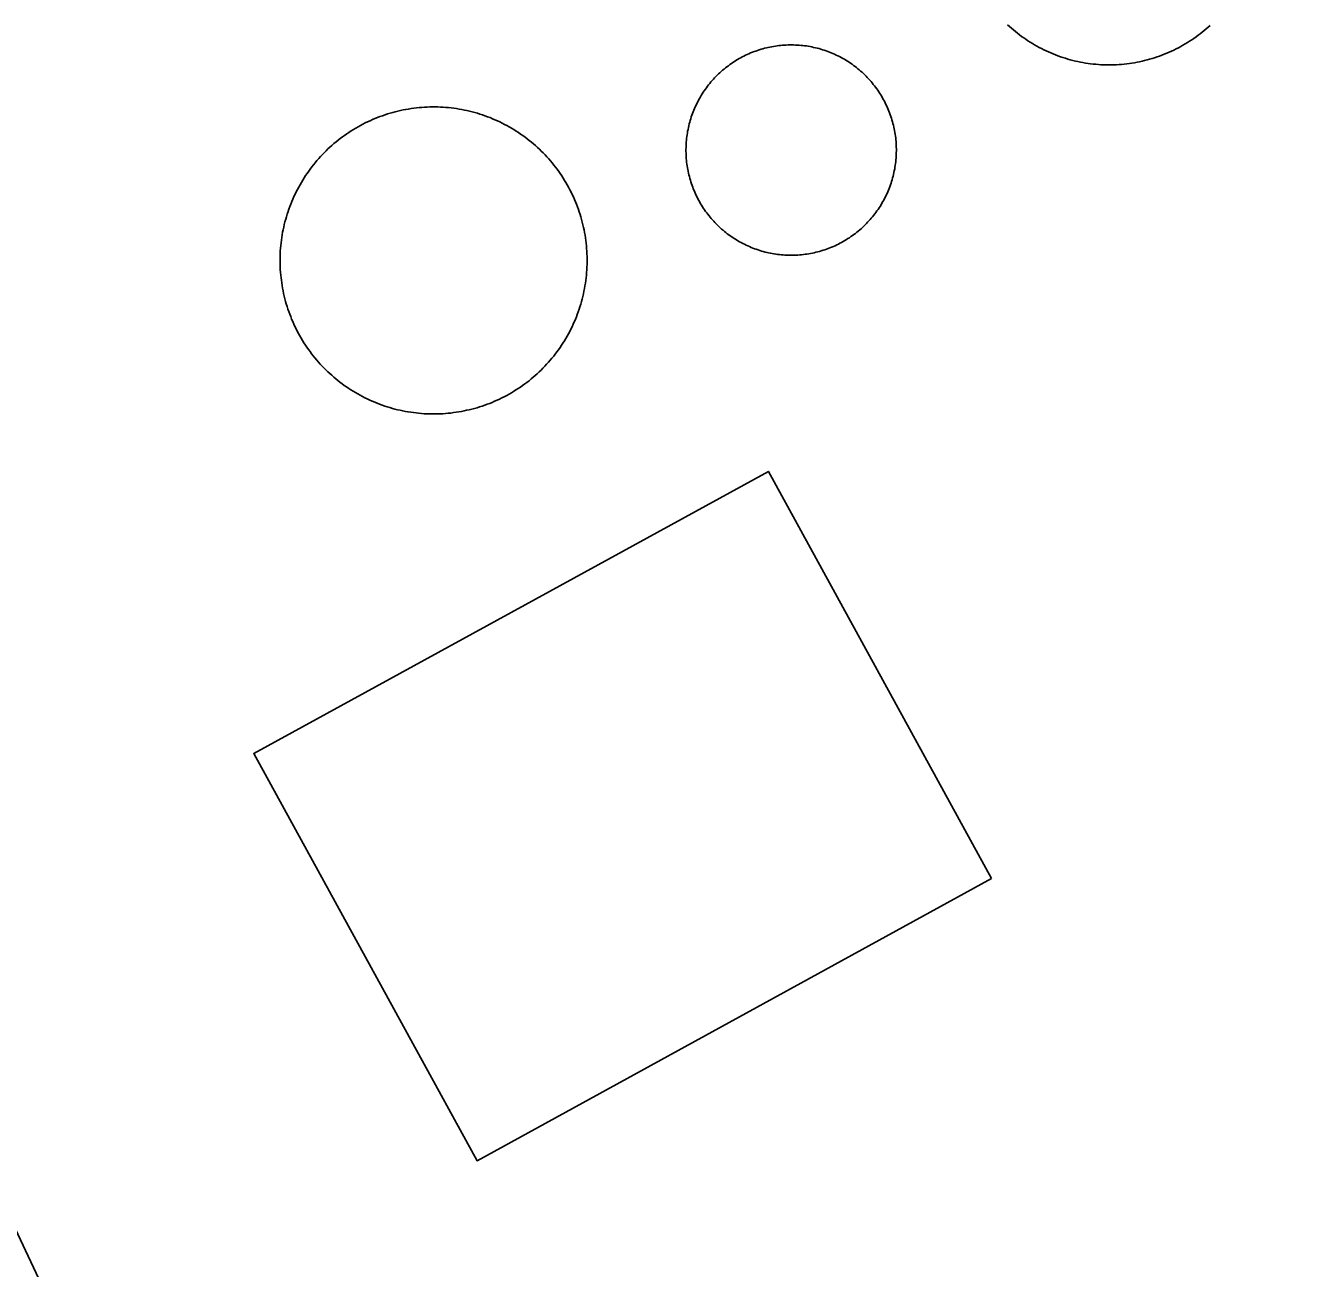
# Model space of a CAD drawing. Extents: x 3651524 to 3689615, y 505651 to 531377.
# Drawn here: x 3678896.2 to 3678984.3, y 515854.3 to 515939.8 of the extents above; entities that cross this region are included whole.
import ezdxf

# ---------------------------------------------------------------- set-up
doc = ezdxf.new("R2010")
doc.units = 0
for name, color, linetype in [('V-BLDG-OTLN', 7, 'Continuous'), ('V-DOMW-TANK', 7, 'Continuous'), ('V-ROAD-CNTR', 7, 'Continuous'), ('V-SURV-IDEN', 7, 'Continuous')]:
    doc.layers.add(name, color=color, linetype=linetype)

msp = doc.modelspace()

# ---------------------------------------------------------------- linework, layer by layer
at = {"layer": 'V-BLDG-OTLN'}
msp.add_lwpolyline([(3678962.542, 515881.133), (3678927.175, 515861.747), (3678911.831, 515889.741), (3678947.198, 515909.123)], close=True, dxfattribs=at)
at = {"layer": 'V-DOMW-TANK'}
for points in [[(3678968.817, 515937.215), (3678968.645, 515937.248), (3678968.469, 515937.285), (3678968.295, 515937.324), (3678968.121, 515937.367), (3678967.949, 515937.41), (3678967.777, 515937.459), (3678967.607, 515937.51), (3678967.439, 515937.564), (3678967.269, 515937.621), (3678967.101, 515937.682), (3678966.935, 515937.744), (3678966.769, 515937.809), (3678966.605, 515937.879), (3678966.443, 515937.951), (3678966.282, 515938.024), (3678966.12, 515938.102), (3678965.962, 515938.182), (3678965.804, 515938.264), (3678965.647, 515938.35), (3678965.493, 515938.438), (3678965.34, 515938.528), (3678965.188, 515938.622), (3678965.038, 515938.719), (3678964.891, 515938.817), (3678964.744, 515938.917), (3678964.6, 515939.02), (3678964.457, 515939.128), (3678964.316, 515939.237), (3678964.178, 515939.347), (3678964.041, 515939.462), (3678963.906, 515939.579), (3678963.773, 515939.696), (3678963.642, 515939.816)], [(3678977.552, 515939.771), (3678977.421, 515939.653), (3678977.288, 515939.536), (3678977.15, 515939.419), (3678977.013, 515939.306), (3678976.876, 515939.196), (3678976.733, 515939.089), (3678976.589, 515938.983), (3678976.444, 515938.88), (3678976.296, 515938.78), (3678976.147, 515938.682), (3678975.997, 515938.588), (3678975.846, 515938.495), (3678975.692, 515938.405), (3678975.537, 515938.317), (3678975.379, 515938.233), (3678975.221, 515938.151), (3678975.061, 515938.074), (3678974.902, 515937.996), (3678974.738, 515937.924), (3678974.576, 515937.852), (3678974.41, 515937.785), (3678974.244, 515937.721), (3678974.078, 515937.66), (3678973.91, 515937.6), (3678973.74, 515937.543), (3678973.57, 515937.492), (3678973.4, 515937.443), (3678973.228, 515937.394), (3678973.058, 515937.353), (3678972.882, 515937.31), (3678972.708, 515937.271), (3678972.534, 515937.236), (3678972.358, 515937.205), (3678972.184, 515937.177), (3678972.008, 515937.15), (3678971.832, 515937.127), (3678971.654, 515937.107), (3678971.477, 515937.091), (3678971.299, 515937.078), (3678971.121, 515937.068), (3678970.943, 515937.06), (3678970.765, 515937.056), (3678970.589, 515937.056), (3678970.41, 515937.058), (3678970.232, 515937.062), (3678970.054, 515937.07), (3678969.876, 515937.084), (3678969.7, 515937.097), (3678969.522, 515937.115), (3678969.345, 515937.136), (3678969.169, 515937.158), (3678968.993, 515937.187), (3678968.817, 515937.215)], [(3678941.759, 515932.995), (3678941.792, 515933.115), (3678941.824, 515933.238), (3678941.861, 515933.359), (3678941.9, 515933.48), (3678941.941, 515933.599), (3678941.982, 515933.717), (3678942.029, 515933.834), (3678942.076, 515933.953), (3678942.125, 515934.068), (3678942.177, 515934.184), (3678942.23, 515934.299), (3678942.285, 515934.412), (3678942.341, 515934.524), (3678942.4, 515934.635), (3678942.459, 515934.746), (3678942.525, 515934.856), (3678942.588, 515934.965), (3678942.656, 515935.071), (3678942.723, 515935.178), (3678942.795, 515935.282), (3678942.867, 515935.387), (3678942.941, 515935.487), (3678943.016, 515935.589), (3678943.094, 515935.688), (3678943.172, 515935.786), (3678943.254, 515935.884), (3678943.336, 515935.978), (3678943.42, 515936.073), (3678943.506, 515936.165), (3678943.596, 515936.257), (3678943.682, 515936.345), (3678943.774, 515936.433), (3678943.866, 515936.519), (3678943.958, 515936.607), (3678944.055, 515936.687), (3678944.151, 515936.769), (3678944.251, 515936.849), (3678944.348, 515936.927), (3678944.448, 515937.002), (3678944.55, 515937.078), (3678944.653, 515937.15), (3678944.755, 515937.222), (3678944.864, 515937.289), (3678944.97, 515937.357), (3678945.079, 515937.422), (3678945.187, 515937.486), (3678945.298, 515937.547), (3678945.408, 515937.607), (3678945.521, 515937.664), (3678945.634, 515937.719), (3678945.748, 515937.773), (3678945.863, 515937.826), (3678945.978, 515937.875), (3678946.097, 515937.922), (3678946.215, 515937.967), (3678946.334, 515938.01), (3678946.453, 515938.053), (3678946.572, 515938.092), (3678946.693, 515938.129), (3678946.813, 515938.164), (3678946.936, 515938.196), (3678947.059, 515938.227), (3678947.182, 515938.256), (3678947.305, 515938.282), (3678947.428, 515938.307), (3678947.553, 515938.33), (3678947.678, 515938.35), (3678947.803, 515938.368), (3678947.927, 515938.383), (3678948.052, 515938.397), (3678948.179, 515938.407), (3678948.304, 515938.418), (3678948.431, 515938.424), (3678948.556, 515938.43), (3678948.683, 515938.432), (3678948.808, 515938.432), (3678948.935, 515938.43), (3678949.062, 515938.424), (3678949.187, 515938.42), (3678949.314, 515938.411), (3678949.441, 515938.401), (3678949.564, 515938.387), (3678949.691, 515938.373), (3678949.816, 515938.356), (3678949.941, 515938.334), (3678950.064, 515938.313), (3678950.188, 515938.291), (3678950.311, 515938.264), (3678950.434, 515938.237), (3678950.557, 515938.207), (3678950.68, 515938.174), (3678950.801, 515938.139), (3678950.922, 515938.102), (3678951.04, 515938.063), (3678951.161, 515938.022), (3678951.28, 515937.981), (3678951.397, 515937.936), (3678951.516, 515937.889), (3678951.63, 515937.84), (3678951.747, 515937.789)], [(3678951.747, 515937.789), (3678951.862, 515937.736), (3678951.972, 515937.678), (3678952.087, 515937.623), (3678952.2, 515937.566), (3678952.308, 515937.504), (3678952.419, 515937.443), (3678952.527, 515937.377), (3678952.634, 515937.31), (3678952.74, 515937.242), (3678952.845, 515937.17), (3678952.949, 515937.099), (3678953.052, 515937.025), (3678953.152, 515936.949), (3678953.252, 515936.871), (3678953.351, 515936.794), (3678953.447, 515936.712), (3678953.541, 515936.63), (3678953.635, 515936.548), (3678953.729, 515936.46), (3678953.82, 515936.372), (3678953.91, 515936.284), (3678953.998, 515936.191), (3678954.084, 515936.097), (3678954.168, 515936.007), (3678954.252, 515935.911), (3678954.332, 515935.815), (3678954.411, 515935.718), (3678954.489, 515935.618), (3678954.567, 515935.518), (3678954.641, 515935.415), (3678954.712, 515935.313), (3678954.784, 515935.208), (3678954.854, 515935.102), (3678954.919, 515934.997), (3678954.987, 515934.887), (3678955.048, 515934.778), (3678955.11, 515934.666), (3678955.169, 515934.557), (3678955.227, 515934.445), (3678955.282, 515934.332), (3678955.337, 515934.217), (3678955.388, 515934.102), (3678955.437, 515933.986), (3678955.485, 515933.869), (3678955.532, 515933.752), (3678955.575, 515933.633), (3678955.616, 515933.515), (3678955.655, 515933.394), (3678955.691, 515933.273), (3678955.728, 515933.152), (3678955.759, 515933.031), (3678955.792, 515932.906), (3678955.822, 515932.786), (3678955.847, 515932.663), (3678955.872, 515932.538), (3678955.892, 515932.415), (3678955.913, 515932.29), (3678955.931, 515932.165), (3678955.947, 515932.04), (3678955.96, 515931.913), (3678955.972, 515931.788), (3678955.98, 515931.663), (3678955.988, 515931.538), (3678955.992, 515931.411), (3678955.995, 515931.284), (3678955.995, 515931.157), (3678955.992, 515931.033), (3678955.988, 515930.906), (3678955.982, 515930.781), (3678955.974, 515930.654), (3678955.964, 515930.529), (3678955.952, 515930.402), (3678955.935, 515930.277), (3678955.919, 515930.152), (3678955.898, 515930.027), (3678955.878, 515929.904), (3678955.853, 515929.779), (3678955.827, 515929.656), (3678955.8, 515929.533), (3678955.769, 515929.411), (3678955.736, 515929.29), (3678955.7, 515929.167), (3678955.665, 515929.046), (3678955.628, 515928.927), (3678955.587, 515928.806), (3678955.544, 515928.688), (3678955.499, 515928.571), (3678955.452, 515928.454), (3678955.405, 515928.337), (3678955.351, 515928.223), (3678955.298, 515928.106), (3678955.243, 515927.993), (3678955.186, 515927.881), (3678955.128, 515927.77), (3678955.067, 515927.662), (3678955.003, 515927.549), (3678954.94, 515927.44), (3678954.872, 515927.334), (3678954.805, 515927.227), (3678954.733, 515927.125)], [(3678918.686, 515932.618), (3678918.842, 515932.714), (3678919.004, 515932.806), (3678919.165, 515932.894), (3678919.327, 515932.98), (3678919.491, 515933.064), (3678919.657, 515933.144), (3678919.825, 515933.222), (3678919.993, 515933.298), (3678920.163, 515933.369), (3678920.333, 515933.437), (3678920.505, 515933.502), (3678920.679, 515933.566), (3678920.853, 515933.625), (3678921.027, 515933.685), (3678921.203, 515933.736), (3678921.381, 515933.787), (3678921.559, 515933.834), (3678921.738, 515933.879), (3678921.918, 515933.92), (3678922.098, 515933.959), (3678922.278, 515933.994), (3678922.459, 515934.025), (3678922.641, 515934.053), (3678922.823, 515934.08), (3678923.007, 515934.102), (3678923.19, 515934.121), (3678923.374, 515934.135), (3678923.556, 515934.15), (3678923.741, 515934.158), (3678923.925, 515934.164), (3678924.109, 515934.168), (3678924.294, 515934.168), (3678924.478, 515934.164), (3678924.662, 515934.158), (3678924.844, 515934.148), (3678925.029, 515934.135), (3678925.213, 515934.119), (3678925.395, 515934.098), (3678925.578, 515934.076), (3678925.76, 515934.051), (3678925.942, 515934.023), (3678926.124, 515933.99), (3678926.305, 515933.955), (3678926.485, 515933.916), (3678926.663, 515933.873), (3678926.843, 515933.83), (3678927.019, 515933.781), (3678927.198, 515933.73), (3678927.374, 515933.677), (3678927.548, 515933.619), (3678927.722, 515933.56), (3678927.896, 515933.496), (3678928.068, 515933.431), (3678928.238, 515933.361), (3678928.408, 515933.289), (3678928.576, 515933.214), (3678928.742, 515933.136), (3678928.908, 515933.056), (3678929.069, 515932.972), (3678929.233, 515932.884), (3678929.395, 515932.796), (3678929.555, 515932.704), (3678929.713, 515932.607), (3678929.868, 515932.511), (3678930.022, 515932.409), (3678930.173, 515932.306), (3678930.327, 515932.2), (3678930.474, 515932.093), (3678930.624, 515931.981), (3678930.767, 515931.868), (3678930.911, 515931.751), (3678931.05, 515931.633), (3678931.187, 515931.512), (3678931.326, 515931.389), (3678931.462, 515931.264), (3678931.593, 515931.135), (3678931.724, 515931.006), (3678931.851, 515930.873), (3678931.976, 515930.738), (3678932.101, 515930.6), (3678932.221, 515930.461), (3678932.338, 515930.32), (3678932.455, 515930.176), (3678932.567, 515930.033), (3678932.678, 515929.886), (3678932.787, 515929.736), (3678932.891, 515929.585), (3678932.995, 515929.433), (3678933.094, 515929.277), (3678933.192, 515929.12), (3678933.286, 515928.964), (3678933.378, 515928.804), (3678933.469, 515928.643), (3678933.555, 515928.481), (3678933.637, 515928.317), (3678933.718, 515928.151), (3678933.796, 515927.983), (3678933.87, 515927.815), (3678933.942, 515927.645), (3678934.011, 515927.475)], [(3678916.28, 515916.633), (3678916.161, 515916.772), (3678916.038, 515916.914), (3678915.925, 515917.057), (3678915.811, 515917.202), (3678915.7, 515917.35), (3678915.592, 515917.499), (3678915.487, 515917.649), (3678915.383, 515917.802), (3678915.284, 515917.956), (3678915.188, 515918.114), (3678915.092, 515918.271), (3678915, 515918.431), (3678914.912, 515918.591), (3678914.826, 515918.755), (3678914.742, 515918.919), (3678914.662, 515919.085), (3678914.584, 515919.248), (3678914.508, 515919.42), (3678914.437, 515919.588), (3678914.369, 515919.76), (3678914.303, 515919.932), (3678914.24, 515920.104), (3678914.181, 515920.278), (3678914.123, 515920.455), (3678914.07, 515920.631), (3678914.019, 515920.807), (3678913.972, 515920.985), (3678913.927, 515921.163), (3678913.886, 515921.343), (3678913.849, 515921.524), (3678913.812, 515921.704), (3678913.781, 515921.886), (3678913.752, 515922.068), (3678913.728, 515922.251), (3678913.705, 515922.433), (3678913.683, 515922.615), (3678913.671, 515922.798), (3678913.656, 515922.984), (3678913.648, 515923.166), (3678913.642, 515923.35), (3678913.638, 515923.535), (3678913.638, 515923.719), (3678913.642, 515923.903), (3678913.648, 515924.088), (3678913.658, 515924.272), (3678913.673, 515924.454), (3678913.687, 515924.639), (3678913.707, 515924.821), (3678913.73, 515925.007), (3678913.757, 515925.188), (3678913.785, 515925.368), (3678913.816, 515925.55), (3678913.853, 515925.73), (3678913.892, 515925.91), (3678913.933, 515926.091), (3678913.978, 515926.269), (3678914.025, 515926.447), (3678914.076, 515926.623), (3678914.129, 515926.799), (3678914.187, 515926.975), (3678914.248, 515927.15), (3678914.312, 515927.322), (3678914.377, 515927.494), (3678914.445, 515927.664), (3678914.52, 515927.834), (3678914.592, 515928.001), (3678914.67, 515928.169), (3678914.752, 515928.333), (3678914.836, 515928.497), (3678914.922, 515928.661), (3678915.012, 515928.821), (3678915.104, 515928.98), (3678915.198, 515929.138), (3678915.297, 515929.294), (3678915.397, 515929.447), (3678915.499, 515929.601), (3678915.606, 515929.753), (3678915.714, 515929.902), (3678915.825, 515930.047), (3678915.94, 515930.193), (3678916.054, 515930.336), (3678916.173, 515930.478), (3678916.294, 515930.617), (3678916.417, 515930.752), (3678916.544, 515930.887), (3678916.671, 515931.02), (3678916.802, 515931.147), (3678916.933, 515931.278), (3678917.07, 515931.403), (3678917.207, 515931.526), (3678917.345, 515931.647), (3678917.486, 515931.766), (3678917.629, 515931.88), (3678917.775, 515931.993), (3678917.922, 515932.102), (3678918.072, 515932.212), (3678918.223, 515932.319), (3678918.375, 515932.421), (3678918.53, 515932.519), (3678918.686, 515932.618)], [(3678943.709, 515926.033), (3678943.618, 515926.123), (3678943.53, 515926.214), (3678943.446, 515926.306), (3678943.36, 515926.398), (3678943.276, 515926.494), (3678943.195, 515926.59), (3678943.119, 515926.689), (3678943.037, 515926.787), (3678942.961, 515926.887), (3678942.887, 515926.99), (3678942.814, 515927.094), (3678942.744, 515927.197), (3678942.674, 515927.303), (3678942.607, 515927.41), (3678942.543, 515927.518), (3678942.48, 515927.627), (3678942.418, 515927.737), (3678942.359, 515927.848), (3678942.3, 515927.961), (3678942.244, 515928.073), (3678942.191, 515928.188), (3678942.14, 515928.303), (3678942.091, 515928.419), (3678942.041, 515928.536), (3678941.996, 515928.653), (3678941.955, 515928.772), (3678941.912, 515928.892), (3678941.874, 515929.011), (3678941.837, 515929.132), (3678941.8, 515929.253), (3678941.767, 515929.376), (3678941.736, 515929.497), (3678941.708, 515929.619), (3678941.681, 515929.744), (3678941.654, 515929.865), (3678941.634, 515929.992), (3678941.616, 515930.115), (3678941.595, 515930.24), (3678941.581, 515930.367), (3678941.568, 515930.494), (3678941.556, 515930.617), (3678941.548, 515930.744), (3678941.54, 515930.869), (3678941.538, 515930.996), (3678941.534, 515931.121), (3678941.534, 515931.248), (3678941.538, 515931.373), (3678941.54, 515931.499), (3678941.546, 515931.624), (3678941.554, 515931.751), (3678941.564, 515931.876), (3678941.577, 515932.003), (3678941.593, 515932.128), (3678941.609, 515932.253), (3678941.63, 515932.378), (3678941.65, 515932.503), (3678941.675, 515932.626), (3678941.699, 515932.749), (3678941.728, 515932.872), (3678941.759, 515932.995)], [(3678934.011, 515927.475), (3678934.077, 515927.303), (3678934.142, 515927.129), (3678934.202, 515926.955), (3678934.257, 515926.781), (3678934.31, 515926.605), (3678934.359, 515926.427), (3678934.411, 515926.248), (3678934.452, 515926.07), (3678934.493, 515925.89), (3678934.531, 515925.712), (3678934.566, 515925.53), (3678934.599, 515925.349), (3678934.628, 515925.167), (3678934.652, 515924.985), (3678934.675, 515924.803), (3678934.693, 515924.616), (3678934.71, 515924.436), (3678934.722, 515924.252), (3678934.732, 515924.067), (3678934.736, 515923.883), (3678934.74, 515923.699), (3678934.74, 515923.516), (3678934.736, 515923.33), (3678934.73, 515923.148), (3678934.72, 515922.963), (3678934.706, 515922.779), (3678934.691, 515922.597), (3678934.673, 515922.413), (3678934.65, 515922.23), (3678934.624, 515922.048), (3678934.595, 515921.866), (3678934.562, 515921.685), (3678934.527, 515921.503), (3678934.488, 515921.323), (3678934.448, 515921.145), (3678934.402, 515920.967), (3678934.353, 515920.788), (3678934.304, 515920.61), (3678934.249, 515920.434), (3678934.192, 515920.26), (3678934.132, 515920.084), (3678934.069, 515919.912), (3678934.003, 515919.742), (3678933.933, 515919.57), (3678933.862, 515919.402), (3678933.786, 515919.232), (3678933.708, 515919.066), (3678933.628, 515918.9), (3678933.546, 515918.736), (3678933.456, 515918.575), (3678933.368, 515918.413), (3678933.278, 515918.253), (3678933.18, 515918.095), (3678933.081, 515917.94), (3678932.981, 515917.786), (3678932.879, 515917.632), (3678932.772, 515917.483), (3678932.664, 515917.333), (3678932.553, 515917.186), (3678932.443, 515917.041), (3678932.324, 515916.899), (3678932.205, 515916.758), (3678932.082, 515916.619), (3678931.961, 515916.481), (3678931.836, 515916.346), (3678931.707, 515916.215), (3678931.578, 515916.084), (3678931.445, 515915.957), (3678931.31, 515915.832), (3678931.173, 515915.709), (3678931.033, 515915.589), (3678930.892, 515915.47), (3678930.749, 515915.353), (3678930.603, 515915.24), (3678930.456, 515915.13), (3678930.309, 515915.021), (3678930.157, 515914.917), (3678930.003, 515914.814), (3678929.85, 515914.714), (3678929.692, 515914.616), (3678929.534, 515914.522), (3678929.375, 515914.429), (3678929.215, 515914.339), (3678929.051, 515914.253), (3678928.887, 515914.171), (3678928.721, 515914.089), (3678928.555, 515914.012), (3678928.387, 515913.938), (3678928.217, 515913.866), (3678928.045, 515913.797), (3678927.873, 515913.731), (3678927.701, 515913.668), (3678927.527, 515913.608), (3678927.351, 515913.551), (3678927.175, 515913.498), (3678926.999, 515913.448), (3678926.821, 515913.399), (3678926.643, 515913.356), (3678926.462, 515913.317), (3678926.282, 515913.276)], [(3678954.733, 515927.125), (3678954.661, 515927.021), (3678954.588, 515926.918), (3678954.512, 515926.816), (3678954.434, 515926.717), (3678954.354, 515926.619), (3678954.274, 515926.523), (3678954.192, 515926.427), (3678954.108, 515926.332), (3678954.022, 515926.24), (3678953.934, 515926.148), (3678953.844, 515926.06), (3678953.754, 515925.972), (3678953.662, 515925.886), (3678953.57, 515925.8), (3678953.473, 515925.718), (3678953.377, 515925.636), (3678953.279, 515925.556), (3678953.181, 515925.478), (3678953.08, 515925.403), (3678952.978, 515925.329), (3678952.875, 515925.255), (3678952.771, 515925.183), (3678952.664, 515925.116), (3678952.558, 515925.048), (3678952.449, 515924.983), (3678952.341, 515924.919), (3678952.23, 515924.858), (3678952.12, 515924.798), (3678952.007, 515924.741), (3678951.892, 515924.686), (3678951.78, 515924.633), (3678951.663, 515924.581), (3678951.548, 515924.53), (3678951.432, 515924.483), (3678951.313, 515924.438), (3678951.194, 515924.395), (3678951.075, 515924.354), (3678950.954, 515924.313), (3678950.836, 515924.276), (3678950.713, 515924.241), (3678950.592, 515924.209), (3678950.469, 515924.178), (3678950.346, 515924.149), (3678950.223, 515924.123), (3678950.098, 515924.098), (3678949.977, 515924.075), (3678949.851, 515924.055), (3678949.726, 515924.039), (3678949.601, 515924.02), (3678949.476, 515924.008), (3678949.351, 515923.998), (3678949.224, 515923.987), (3678949.097, 515923.981), (3678948.972, 515923.977), (3678948.845, 515923.973), (3678948.718, 515923.973), (3678948.593, 515923.975), (3678948.466, 515923.979), (3678948.341, 515923.985), (3678948.214, 515923.994), (3678948.089, 515924.006), (3678947.962, 515924.018), (3678947.837, 515924.032), (3678947.712, 515924.053), (3678947.587, 515924.069), (3678947.465, 515924.092), (3678947.34, 515924.114), (3678947.217, 515924.139), (3678947.094, 515924.172), (3678946.971, 515924.198), (3678946.848, 515924.229), (3678946.727, 515924.266), (3678946.604, 515924.303), (3678946.486, 515924.342), (3678946.369, 515924.383), (3678946.25, 515924.426), (3678946.127, 515924.471), (3678946.013, 515924.518), (3678945.896, 515924.565), (3678945.781, 515924.616), (3678945.666, 515924.669), (3678945.554, 515924.725), (3678945.441, 515924.782), (3678945.329, 515924.841), (3678945.218, 515924.901), (3678945.109, 515924.964), (3678945.001, 515925.03), (3678944.894, 515925.093), (3678944.786, 515925.165), (3678944.683, 515925.235), (3678944.577, 515925.306), (3678944.477, 515925.38), (3678944.376, 515925.456), (3678944.276, 515925.534), (3678944.178, 515925.614), (3678944.081, 515925.693), (3678943.985, 515925.775), (3678943.891, 515925.861), (3678943.799, 515925.945), (3678943.709, 515926.033)], [(3678926.282, 515913.276), (3678926.102, 515913.242), (3678925.92, 515913.209), (3678925.737, 515913.18), (3678925.555, 515913.156), (3678925.375, 515913.133), (3678925.191, 515913.115), (3678925.006, 515913.098), (3678924.822, 515913.086), (3678924.638, 515913.076), (3678924.455, 515913.07), (3678924.269, 515913.067), (3678924.087, 515913.067), (3678923.902, 515913.07), (3678923.718, 515913.076), (3678923.534, 515913.086), (3678923.351, 515913.1), (3678923.165, 515913.117), (3678922.985, 515913.135), (3678922.801, 515913.158), (3678922.618, 515913.184), (3678922.436, 515913.213), (3678922.256, 515913.246), (3678922.076, 515913.28), (3678921.895, 515913.319), (3678921.715, 515913.36), (3678921.537, 515913.407), (3678921.359, 515913.453), (3678921.183, 515913.504), (3678921.006, 515913.557), (3678920.83, 515913.612), (3678920.656, 515913.676), (3678920.484, 515913.739), (3678920.312, 515913.805), (3678920.142, 515913.874), (3678919.972, 515913.946), (3678919.804, 515914.02), (3678919.636, 515914.1), (3678919.47, 515914.18), (3678919.307, 515914.264), (3678919.145, 515914.35), (3678918.983, 515914.44), (3678918.825, 515914.532), (3678918.668, 515914.626), (3678918.51, 515914.724), (3678918.356, 515914.825), (3678918.205, 515914.925), (3678918.053, 515915.034), (3678917.904, 515915.142), (3678917.756, 515915.253), (3678917.613, 515915.367), (3678917.47, 515915.482), (3678917.328, 515915.601), (3678917.189, 515915.722), (3678917.052, 515915.845), (3678916.919, 515915.972), (3678916.784, 515916.099), (3678916.657, 515916.23), (3678916.528, 515916.363), (3678916.403, 515916.496), (3678916.28, 515916.633)]]:
    msp.add_lwpolyline(points, dxfattribs=at)
at = {"layer": 'V-ROAD-CNTR'}
msp.add_lwpolyline([(3678939.133, 516061.268), (3678902.152, 516045.541), (3678895.747, 516041.894), (3678886.319, 516034.792), (3678877.129, 516025.632), (3678866.016, 516012.439), (3678852.151, 515991.992), (3678847.437, 515982.447), (3678844.277, 515973.458), (3678843.692, 515967.647), (3678844.307, 515963.604), (3678847.426, 515955.378), (3678853.874, 515945.448), (3679007.208, 515619.372)], dxfattribs=at)

# ---------------------------------------------------------------- texts
at = {"layer": 'V-SURV-IDEN'}
msp.add_text('917+56.3', height=100, rotation=293.31074, dxfattribs=at).set_placement((3678676.483, 516005.434))

doc.saveas('drawing.dxf')
